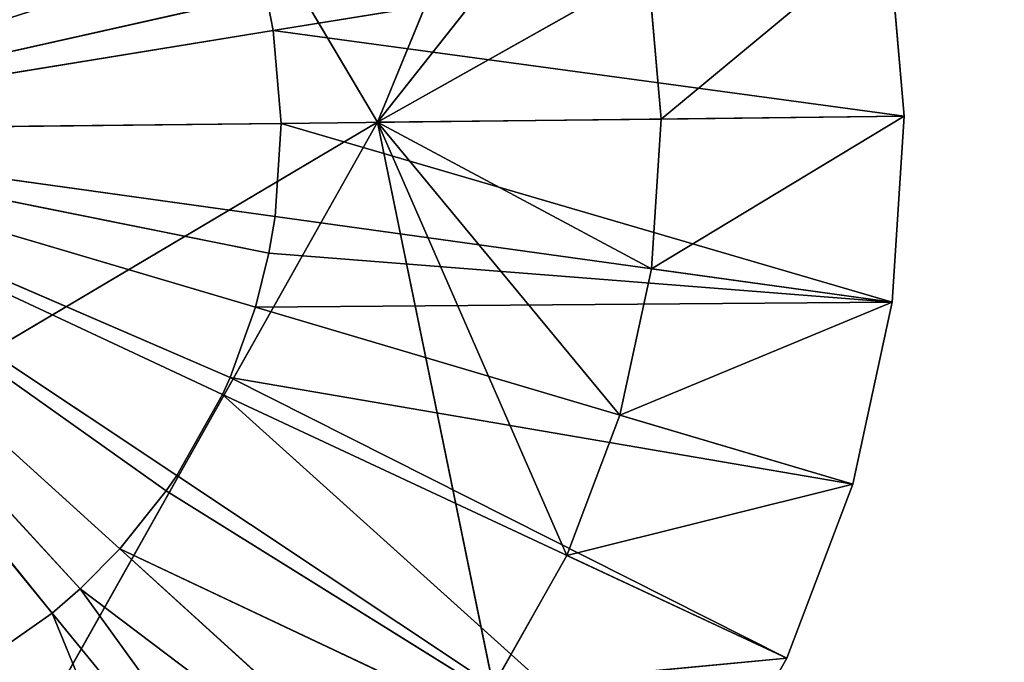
# Model space of a CAD drawing. Extents: x 202 to 257, y 0 to 134.
# Tile 462 of 491: x 229.75 to 231.33, y 128.22 to 129.25. Entities that reach past the tile are written whole.
import ezdxf

# ---------------------------------------------------------------- set-up
doc = ezdxf.new("R2010")
doc.units = 0
doc.header["$LTSCALE"] = 25.4
doc.layers.get('0').update_dxf_attribs({"color": 13, "linetype": 'CONTINUOUS'})

# ---------------------------------------------------------------- blocks, each defined once
blk = doc.blocks.new('MONO-I-KINKIET-7808-7840_S')
at = {"color": 250}
for p, q in [((27.8763, 29.4932, 122.7), (27.489, 30.439, 123.7)), ((27.8763, 29.4932, 122.7), (27.489, 30.439, 123.7)), ((27.8763, 29.4932, 122.7), (27.2439, 30.2678, 123.7)), ((27.8763, 29.4932, 122.7), (27.2439, 30.2678, 123.7)), ((27.8311, 29.454, 122.7), (27.2439, 30.2678, 123.7)), ((27.8311, 29.454, 122.7), (27.2439, 30.2678, 123.7)), ((27.8311, 29.454, 122.7), (27.0272, 30.062, 123.7)), ((27.8311, 29.454, 122.7), (27.0272, 30.062, 123.7)), ((27.7679, 29.3903, 122.7), (27.0272, 30.062, 123.7)), ((27.7679, 29.3903, 122.7), (27.0272, 30.062, 123.7)), ((26.8435, 29.8262, 130.4748), (26.697, 29.5657, 130.4748)), ((26.8435, 29.8262, 123.7), (26.697, 29.5657, 123.7)), ((26.697, 29.5657, 123.7), (26.8435, 29.8262, 130.4748)), ((26.697, 29.5657, 123.7), (26.8435, 29.8262, 130.4748)), ((26.8435, 29.8262, 130.4748), (26.697, 29.5657, 130.4748)), ((26.8435, 29.8262, 123.7), (26.697, 29.5657, 123.7)), ((26.8435, 29.8262, 123.7), (27.6028, 29.1421, 122.7)), ((26.8435, 29.8262, 123.7), (27.6028, 29.1421, 122.7)), ((26.8435, 29.8262, 123.7), (27.6761, 29.2724, 122.7)), ((27.7679, 29.3903, 122.7), (26.8435, 29.8262, 123.7)), ((27.7679, 29.3903, 122.7), (26.8435, 29.8262, 123.7)), ((27.693, 29.297, 122.7), (26.8435, 29.8262, 123.7)), ((27.693, 29.297, 122.7), (26.8435, 29.8262, 123.7)), ((26.8435, 29.8262, 123.7), (27.6761, 29.2724, 122.7)), ((29.0746, 29.725, 128.2), (27.354, 28.7053, 128.2)), ((29.0746, 29.725, 128.2), (27.354, 28.7053, 128.2)), ((27.354, 28.7053, 130.7), (27.92, 29.7118, 130.7)), ((27.354, 28.7053, 128.2), (27.92, 29.7118, 128.2)), ((27.92, 29.7118, 128.2), (27.354, 28.7053, 130.7)), ((27.92, 29.7118, 128.2), (27.354, 28.7053, 130.7)), ((27.354, 28.7053, 130.7), (27.92, 29.7118, 130.7)), ((27.354, 28.7053, 128.2), (27.92, 29.7118, 128.2)), ((27.1682, 29.6102, 130.7), (26.697, 29.5657, 130.4748)), ((27.1682, 29.6102, 130.7), (26.697, 29.5657, 130.4748)), ((27.1682, 29.6102, 130.7), (27.0502, 29.4005, 130.7)), ((27.1682, 29.6102, 130.7), (27.0502, 29.4005, 130.7)), ((27.1682, 29.6102, 130.7), (27.354, 28.7053, 130.7)), ((27.1682, 29.6102, 130.7), (27.354, 28.7053, 130.7)), ((27.9988, 29.5788, 122.7), (27.8763, 29.4932, 122.7)), ((27.9988, 29.5788, 122.7), (27.8763, 29.4932, 122.7)), ((26.697, 29.5657, 130.4748), (26.5909, 29.2862, 130.4748)), ((26.697, 29.5657, 123.7), (26.5909, 29.2862, 123.7)), ((26.5909, 29.2862, 123.7), (26.697, 29.5657, 130.4748)), ((26.5909, 29.2862, 123.7), (26.697, 29.5657, 130.4748)), ((26.697, 29.5657, 130.4748), (26.5909, 29.2862, 130.4748)), ((26.697, 29.5657, 123.7), (26.5909, 29.2862, 123.7)), ((27.0502, 29.4005, 130.7), (26.697, 29.5657, 130.4748)), ((27.0502, 29.4005, 130.7), (26.697, 29.5657, 130.4748)), ((26.697, 29.5657, 123.7), (26.697, 29.5657, 130.4748)), ((26.697, 29.5657, 123.7), (26.697, 29.5657, 130.4748)), ((26.697, 29.5657, 123.7), (27.5905, 29.1148, 122.7)), ((26.697, 29.5657, 123.7), (27.5905, 29.1148, 122.7)), ((26.697, 29.5657, 123.7), (27.6028, 29.1421, 122.7)), ((26.697, 29.5657, 123.7), (27.6028, 29.1421, 122.7)), ((27.8763, 29.4932, 122.7), (27.8311, 29.454, 122.7)), ((27.8763, 29.4932, 122.7), (27.8311, 29.454, 122.7)), ((28.5087, 28.7185, 123.2773), (27.8763, 29.4932, 122.7)), ((28.5087, 28.7185, 123.2773), (27.8763, 29.4932, 122.7)), ((27.8311, 29.454, 122.7), (27.7679, 29.3903, 122.7)), ((27.8311, 29.454, 122.7), (27.7679, 29.3903, 122.7)), ((27.8311, 29.454, 122.7), (28.5087, 28.7185, 123.2773)), ((27.8311, 29.454, 122.7), (28.5087, 28.7185, 123.2773)), ((27.0502, 29.4005, 130.7), (26.5909, 29.2862, 130.4748)), ((27.0502, 29.4005, 130.7), (26.5909, 29.2862, 130.4748)), ((27.0502, 29.4005, 130.7), (26.9649, 29.1755, 130.7)), ((27.0502, 29.4005, 130.7), (26.9649, 29.1755, 130.7)), ((27.0502, 29.4005, 130.7), (27.354, 28.7053, 130.7)), ((27.0502, 29.4005, 130.7), (27.354, 28.7053, 130.7)), ((27.7679, 29.3903, 122.7), (27.693, 29.297, 122.7)), ((27.7679, 29.3903, 122.7), (27.693, 29.297, 122.7)), ((28.5087, 28.7185, 123.2773), (27.7679, 29.3903, 122.7)), ((28.5087, 28.7185, 123.2773), (27.7679, 29.3903, 122.7)), ((27.693, 29.297, 122.7), (27.6761, 29.2724, 122.7)), ((27.693, 29.297, 122.7), (27.6761, 29.2724, 122.7)), ((27.693, 29.297, 122.7), (28.5087, 28.7185, 123.2773)), ((27.693, 29.297, 122.7), (28.5087, 28.7185, 123.2773)), ((26.5909, 29.2862, 130.4748), (26.5277, 28.994, 130.4748)), ((26.5909, 29.2862, 123.7), (26.5277, 28.994, 123.7)), ((26.5277, 28.994, 123.7), (26.5909, 29.2862, 130.4748)), ((26.5277, 28.994, 123.7), (26.5909, 29.2862, 130.4748)), ((26.5909, 29.2862, 130.4748), (26.5277, 28.994, 130.4748)), ((26.5909, 29.2862, 123.7), (26.5277, 28.994, 123.7)), ((26.9649, 29.1755, 130.7), (26.5909, 29.2862, 130.4748)), ((26.9649, 29.1755, 130.7), (26.5909, 29.2862, 130.4748)), ((26.5909, 29.2862, 123.7), (26.5909, 29.2862, 130.4748)), ((26.5909, 29.2862, 123.7), (26.5909, 29.2862, 130.4748)), ((26.5909, 29.2862, 123.7), (27.5498, 29.0023, 122.7)), ((26.5909, 29.2862, 123.7), (27.5498, 29.0023, 122.7)), ((26.5909, 29.2862, 123.7), (27.5905, 29.1148, 122.7)), ((26.5909, 29.2862, 123.7), (27.5905, 29.1148, 122.7)), ((27.6761, 29.2724, 122.7), (27.6028, 29.1421, 122.7)), ((27.6761, 29.2724, 122.7), (27.6028, 29.1421, 122.7)), ((28.5087, 28.7185, 123.2773), (27.6761, 29.2724, 122.7)), ((28.5087, 28.7185, 123.2773), (27.6761, 29.2724, 122.7)), ((26.9649, 29.1755, 130.7), (26.5277, 28.994, 130.4748)), ((26.9649, 29.1755, 130.7), (26.5277, 28.994, 130.4748)), ((26.9649, 29.1755, 130.7), (26.914, 28.9403, 130.7)), ((26.9649, 29.1755, 130.7), (26.914, 28.9403, 130.7)), ((27.354, 28.7053, 130.7), (26.9649, 29.1755, 130.7)), ((27.354, 28.7053, 130.7), (26.9649, 29.1755, 130.7)), ((27.6028, 29.1421, 122.7), (27.5905, 29.1148, 122.7)), ((27.6028, 29.1421, 122.7), (27.5905, 29.1148, 122.7)), ((28.5087, 28.7185, 123.2773), (27.6028, 29.1421, 122.7)), ((28.5087, 28.7185, 123.2773), (27.6028, 29.1421, 122.7)), ((27.5905, 29.1148, 122.7), (27.5498, 29.0023, 122.7)), ((27.5905, 29.1148, 122.7), (27.5498, 29.0023, 122.7)), ((27.5905, 29.1148, 122.7), (28.5087, 28.7185, 123.2773)), ((27.5905, 29.1148, 122.7), (28.5087, 28.7185, 123.2773)), ((26.5277, 28.994, 123.7), (27.5498, 29.0023, 122.7)), ((26.5277, 28.994, 123.7), (27.5498, 29.0023, 122.7)), ((27.5498, 29.0023, 122.7), (27.5282, 28.9152, 122.7)), ((27.5498, 29.0023, 122.7), (27.5282, 28.9152, 122.7)), ((28.5087, 28.7185, 123.2773), (27.5498, 29.0023, 122.7)), ((28.5087, 28.7185, 123.2773), (27.5498, 29.0023, 122.7)), ((26.5277, 28.994, 130.4748), (26.5088, 28.6957, 130.4748)), ((26.5277, 28.994, 123.7), (26.5088, 28.6957, 123.7)), ((26.5088, 28.6957, 123.7), (26.5277, 28.994, 130.4748)), ((26.5088, 28.6957, 123.7), (26.5277, 28.994, 130.4748)), ((26.5277, 28.994, 130.4748), (26.5088, 28.6957, 130.4748)), ((26.5277, 28.994, 123.7), (26.5088, 28.6957, 123.7)), ((26.914, 28.9403, 130.7), (26.5277, 28.994, 130.4748)), ((26.914, 28.9403, 130.7), (26.5277, 28.994, 130.4748)), ((26.5277, 28.994, 123.7), (26.5277, 28.994, 130.4748)), ((26.5277, 28.994, 123.7), (26.5277, 28.994, 130.4748)), ((27.5182, 28.8563, 122.7), (26.5277, 28.994, 123.7)), ((26.5277, 28.994, 123.7), (27.5282, 28.9152, 122.7)), ((27.5182, 28.8563, 122.7), (26.5277, 28.994, 123.7)), ((27.5087, 28.7071, 122.7), (26.5277, 28.994, 123.7)), ((27.5087, 28.7071, 122.7), (26.5277, 28.994, 123.7)), ((26.5277, 28.994, 123.7), (27.5282, 28.9152, 122.7)), ((26.914, 28.9403, 130.7), (26.5088, 28.6957, 130.4748)), ((26.914, 28.9403, 130.7), (26.5088, 28.6957, 130.4748)), ((26.914, 28.9403, 130.7), (26.8988, 28.7002, 130.7)), ((26.914, 28.9403, 130.7), (26.8988, 28.7002, 130.7)), ((26.914, 28.9403, 130.7), (27.354, 28.7053, 130.7)), ((26.914, 28.9403, 130.7), (27.354, 28.7053, 130.7)), ((27.5282, 28.9152, 122.7), (27.5182, 28.8563, 122.7)), ((27.5282, 28.9152, 122.7), (27.5182, 28.8563, 122.7)), ((27.5282, 28.9152, 122.7), (28.5087, 28.7185, 123.2773)), ((27.5282, 28.9152, 122.7), (28.5087, 28.7185, 123.2773)), ((27.5182, 28.8563, 122.7), (27.5087, 28.7071, 122.7)), ((27.5182, 28.8563, 122.7), (27.5087, 28.7071, 122.7)), ((28.5087, 28.7185, 123.2773), (27.5182, 28.8563, 122.7)), ((28.5087, 28.7185, 123.2773), (27.5182, 28.8563, 122.7)), ((27.5087, 28.7071, 122.7), (28.5087, 28.7185, 123.2773)), ((27.5087, 28.7071, 122.7), (28.5087, 28.7185, 123.2773)), ((28.5087, 28.7185, 123.2773), (27.5216, 28.5582, 122.7)), ((28.5087, 28.7185, 123.2773), (27.5216, 28.5582, 122.7)), ((27.5329, 28.4994, 122.7), (28.5087, 28.7185, 123.2773)), ((27.5329, 28.4994, 122.7), (28.5087, 28.7185, 123.2773)), ((27.5087, 28.7071, 122.7), (26.5088, 28.6957, 123.7)), ((27.5087, 28.7071, 122.7), (26.5088, 28.6957, 123.7)), ((26.8988, 28.7002, 130.7), (27.354, 28.7053, 130.7)), ((26.8988, 28.7002, 130.7), (27.354, 28.7053, 130.7)), ((26.9195, 28.4604, 130.7), (27.354, 28.7053, 130.7)), ((26.9195, 28.4604, 130.7), (27.354, 28.7053, 130.7)), ((26.9757, 28.2264, 130.7), (27.354, 28.7053, 130.7)), ((26.9757, 28.2264, 130.7), (27.354, 28.7053, 130.7)), ((27.0661, 28.0035, 130.7), (27.354, 28.7053, 130.7)), ((27.0661, 28.0035, 130.7), (27.354, 28.7053, 130.7)), ((27.9427, 27.712, 130.7), (27.354, 28.7053, 130.7)), ((27.9427, 27.712, 128.2), (27.354, 28.7053, 128.2)), ((27.354, 28.7053, 128.2), (27.9427, 27.712, 130.7)), ((27.354, 28.7053, 128.2), (27.9427, 27.712, 130.7)), ((27.354, 28.7053, 128.2), (27.354, 28.7053, 130.7)), ((27.9427, 27.712, 130.7), (27.354, 28.7053, 130.7)), ((27.354, 28.7053, 128.2), (27.354, 28.7053, 130.7)), ((27.9427, 27.712, 128.2), (27.354, 28.7053, 128.2)), ((27.5087, 28.7071, 122.7), (27.5216, 28.5582, 122.7)), ((27.5087, 28.7071, 122.7), (27.5216, 28.5582, 122.7)), ((26.8988, 28.7002, 130.7), (26.5088, 28.6957, 130.4748)), ((26.8988, 28.7002, 130.7), (26.5088, 28.6957, 130.4748)), ((26.5088, 28.6957, 130.4748), (26.5345, 28.3979, 130.4748)), ((26.5088, 28.6957, 123.7), (26.5088, 28.6957, 130.4748)), ((26.5088, 28.6957, 123.7), (26.5088, 28.6957, 130.4748)), ((26.5088, 28.6957, 123.7), (26.5345, 28.3979, 123.7)), ((26.5345, 28.3979, 123.7), (26.5088, 28.6957, 130.4748)), ((26.5345, 28.3979, 123.7), (26.5088, 28.6957, 130.4748)), ((26.5088, 28.6957, 130.4748), (26.5345, 28.3979, 130.4748)), ((27.5216, 28.5582, 122.7), (26.5088, 28.6957, 123.7)), ((27.5216, 28.5582, 122.7), (26.5088, 28.6957, 123.7)), ((26.5088, 28.6957, 123.7), (26.5345, 28.3979, 123.7)), ((26.8988, 28.7002, 130.7), (26.5345, 28.3979, 130.4748)), ((26.8988, 28.7002, 130.7), (26.5345, 28.3979, 130.4748)), ((26.8988, 28.7002, 130.7), (26.9195, 28.4604, 130.7)), ((26.8988, 28.7002, 130.7), (26.9195, 28.4604, 130.7)), ((27.5216, 28.5582, 122.7), (26.5345, 28.3979, 123.7)), ((27.5216, 28.5582, 122.7), (26.5345, 28.3979, 123.7)), ((27.5216, 28.5582, 122.7), (27.5329, 28.4994, 122.7)), ((27.5216, 28.5582, 122.7), (27.5329, 28.4994, 122.7))]:
    blk.add_line(p, q, dxfattribs=at)
at = {"color": 7}
mesh = blk.add_polyface(dxfattribs=at)
corners = [(47.7087, 42.4185, 0.7), (47.7087, 24.2185, 0.7), (9.3087, 24.2185, 0.7)]
mesh.append_faces([[corners[k] for k in face] for face in [(0, 1, 2)]], dxfattribs={"color": 7})
mesh = blk.add_polyface(dxfattribs=at)
corners = [(47.7087, 42.4185, 0.7), (9.3087, 24.2185, 0.7), (9.3087, 42.4185, 0.7)]
mesh.append_faces([[corners[k] for k in face] for face in [(0, 1, 2)]], dxfattribs={"color": 7})
mesh = blk.add_polyface(dxfattribs=at)
corners = [(47.7087, 42.4185, 1.7), (9.3087, 42.4185, 1.7), (47.7087, 24.2185, 1.7)]
mesh.append_faces([[corners[k] for k in face] for face in [(0, 1, 2)]], dxfattribs={"color": 7})
mesh = blk.add_polyface(dxfattribs=at)
corners = [(47.7087, 24.2185, 1.7), (9.3087, 42.4185, 1.7), (9.3087, 24.2185, 1.7)]
mesh.append_faces([[corners[k] for k in face] for face in [(0, 1, 2)]], dxfattribs={"color": 7})
mesh = blk.add_polyface(dxfattribs=at)
corners = [(27.8763, 29.4932, 122.7), (27.2439, 30.2678, 123.7), (27.489, 30.439, 123.7)]
mesh.append_faces([[corners[k] for k in face] for face in [(0, 1, 2)]], dxfattribs={"color": 7})
mesh = blk.add_polyface(dxfattribs=at)
corners = [(27.9988, 29.5788, 122.7), (27.8763, 29.4932, 122.7), (27.489, 30.439, 123.7)]
mesh.append_faces([[corners[k] for k in face] for face in [(0, 1, 2)]], dxfattribs={"color": 7})
mesh = blk.add_polyface(dxfattribs=at)
corners = [(27.8311, 29.454, 122.7), (27.0272, 30.062, 123.7), (27.2439, 30.2678, 123.7)]
mesh.append_faces([[corners[k] for k in face] for face in [(0, 1, 2)]], dxfattribs={"color": 7})
mesh = blk.add_polyface(dxfattribs=at)
corners = [(27.8763, 29.4932, 122.7), (27.8311, 29.454, 122.7), (27.2439, 30.2678, 123.7)]
mesh.append_faces([[corners[k] for k in face] for face in [(0, 1, 2)]], dxfattribs={"color": 7})
mesh = blk.add_polyface(dxfattribs=at)
corners = [(27.7679, 29.3903, 122.7), (26.8435, 29.8262, 123.7), (27.0272, 30.062, 123.7)]
mesh.append_faces([[corners[k] for k in face] for face in [(0, 1, 2)]], dxfattribs={"color": 7})
mesh = blk.add_polyface(dxfattribs=at)
corners = [(27.8311, 29.454, 122.7), (27.7679, 29.3903, 122.7), (27.0272, 30.062, 123.7)]
mesh.append_faces([[corners[k] for k in face] for face in [(0, 1, 2)]], dxfattribs={"color": 7})
mesh = blk.add_polyface(dxfattribs=at)
corners = [(27.1682, 29.6102, 130.7), (26.8435, 29.8262, 130.4748), (26.697, 29.5657, 130.4748)]
mesh.append_faces([[corners[k] for k in face] for face in [(0, 1, 2)]], dxfattribs={"color": 7})
mesh = blk.add_polyface(dxfattribs=at)
corners = [(26.8435, 29.8262, 123.7), (26.697, 29.5657, 123.7), (26.8435, 29.8262, 130.4748)]
mesh.append_faces([[corners[k] for k in face] for face in [(0, 1, 2)]], dxfattribs={"color": 7})
mesh = blk.add_polyface(dxfattribs=at)
corners = [(26.8435, 29.8262, 130.4748), (26.697, 29.5657, 123.7), (26.697, 29.5657, 130.4748)]
mesh.append_faces([[corners[k] for k in face] for face in [(0, 1, 2)]], dxfattribs={"color": 7})
mesh = blk.add_polyface(dxfattribs=at)
corners = [(27.6028, 29.1421, 122.7), (26.697, 29.5657, 123.7), (26.8435, 29.8262, 123.7)]
mesh.append_faces([[corners[k] for k in face] for face in [(0, 1, 2)]], dxfattribs={"color": 7})
mesh = blk.add_polyface(dxfattribs=at)
corners = [(27.6761, 29.2724, 122.7), (27.6028, 29.1421, 122.7), (26.8435, 29.8262, 123.7)]
mesh.append_faces([[corners[k] for k in face] for face in [(0, 1, 2)]], dxfattribs={"color": 7})
mesh = blk.add_polyface(dxfattribs=at)
corners = [(27.7679, 29.3903, 122.7), (27.693, 29.297, 122.7), (26.8435, 29.8262, 123.7)]
mesh.append_faces([[corners[k] for k in face] for face in [(0, 1, 2)]], dxfattribs={"color": 7})
mesh = blk.add_polyface(dxfattribs=at)
corners = [(27.693, 29.297, 122.7), (27.6761, 29.2724, 122.7), (26.8435, 29.8262, 123.7)]
mesh.append_faces([[corners[k] for k in face] for face in [(0, 1, 2)]], dxfattribs={"color": 7})
mesh = blk.add_polyface(dxfattribs=at)
corners = [(29.0746, 29.725, 128.2), (27.354, 28.7053, 128.2), (27.9427, 27.712, 128.2)]
mesh.append_faces([[corners[k] for k in face] for face in [(0, 1, 2)]], dxfattribs={"color": 7})
mesh = blk.add_polyface(dxfattribs=at)
corners = [(29.0746, 29.725, 128.2), (27.92, 29.7118, 128.2), (27.354, 28.7053, 128.2)]
mesh.append_faces([[corners[k] for k in face] for face in [(0, 1, 2)]], dxfattribs={"color": 7})
mesh = blk.add_polyface(dxfattribs=at)
corners = [(27.92, 29.7118, 130.7), (27.1682, 29.6102, 130.7), (27.354, 28.7053, 130.7)]
mesh.append_faces([[corners[k] for k in face] for face in [(0, 1, 2)]], dxfattribs={"color": 7})
mesh = blk.add_polyface(dxfattribs=at)
corners = [(27.92, 29.7118, 128.2), (27.354, 28.7053, 130.7), (27.354, 28.7053, 128.2)]
mesh.append_faces([[corners[k] for k in face] for face in [(0, 1, 2)]], dxfattribs={"color": 7})
mesh = blk.add_polyface(dxfattribs=at)
corners = [(27.92, 29.7118, 130.7), (27.354, 28.7053, 130.7), (27.92, 29.7118, 128.2)]
mesh.append_faces([[corners[k] for k in face] for face in [(0, 1, 2)]], dxfattribs={"color": 7})
mesh = blk.add_polyface(dxfattribs=at)
corners = [(27.1682, 29.6102, 130.7), (26.697, 29.5657, 130.4748), (27.0502, 29.4005, 130.7)]
mesh.append_faces([[corners[k] for k in face] for face in [(0, 1, 2)]], dxfattribs={"color": 7})
mesh = blk.add_polyface(dxfattribs=at)
corners = [(27.354, 28.7053, 130.7), (27.1682, 29.6102, 130.7), (27.0502, 29.4005, 130.7)]
mesh.append_faces([[corners[k] for k in face] for face in [(0, 1, 2)]], dxfattribs={"color": 7})
mesh = blk.add_polyface(dxfattribs=at)
corners = [(28.5087, 28.7185, 123.2773), (27.8763, 29.4932, 122.7), (27.9988, 29.5788, 122.7)]
mesh.append_faces([[corners[k] for k in face] for face in [(0, 1, 2)]], dxfattribs={"color": 7})
mesh = blk.add_polyface(dxfattribs=at)
corners = [(27.0502, 29.4005, 130.7), (26.697, 29.5657, 130.4748), (26.5909, 29.2862, 130.4748)]
mesh.append_faces([[corners[k] for k in face] for face in [(0, 1, 2)]], dxfattribs={"color": 7})
mesh = blk.add_polyface(dxfattribs=at)
corners = [(26.697, 29.5657, 123.7), (26.5909, 29.2862, 123.7), (26.697, 29.5657, 130.4748)]
mesh.append_faces([[corners[k] for k in face] for face in [(0, 1, 2)]], dxfattribs={"color": 7})
mesh = blk.add_polyface(dxfattribs=at)
corners = [(26.697, 29.5657, 130.4748), (26.5909, 29.2862, 123.7), (26.5909, 29.2862, 130.4748)]
mesh.append_faces([[corners[k] for k in face] for face in [(0, 1, 2)]], dxfattribs={"color": 7})
mesh = blk.add_polyface(dxfattribs=at)
corners = [(27.5905, 29.1148, 122.7), (26.5909, 29.2862, 123.7), (26.697, 29.5657, 123.7)]
mesh.append_faces([[corners[k] for k in face] for face in [(0, 1, 2)]], dxfattribs={"color": 7})
mesh = blk.add_polyface(dxfattribs=at)
corners = [(27.6028, 29.1421, 122.7), (27.5905, 29.1148, 122.7), (26.697, 29.5657, 123.7)]
mesh.append_faces([[corners[k] for k in face] for face in [(0, 1, 2)]], dxfattribs={"color": 7})
mesh = blk.add_polyface(dxfattribs=at)
corners = [(28.5087, 28.7185, 123.2773), (27.8311, 29.454, 122.7), (27.8763, 29.4932, 122.7)]
mesh.append_faces([[corners[k] for k in face] for face in [(0, 1, 2)]], dxfattribs={"color": 7})
mesh = blk.add_polyface(dxfattribs=at)
corners = [(28.5087, 28.7185, 123.2773), (27.7679, 29.3903, 122.7), (27.8311, 29.454, 122.7)]
mesh.append_faces([[corners[k] for k in face] for face in [(0, 1, 2)]], dxfattribs={"color": 7})
mesh = blk.add_polyface(dxfattribs=at)
corners = [(27.0502, 29.4005, 130.7), (26.5909, 29.2862, 130.4748), (26.9649, 29.1755, 130.7)]
mesh.append_faces([[corners[k] for k in face] for face in [(0, 1, 2)]], dxfattribs={"color": 7})
mesh = blk.add_polyface(dxfattribs=at)
corners = [(27.354, 28.7053, 130.7), (27.0502, 29.4005, 130.7), (26.9649, 29.1755, 130.7)]
mesh.append_faces([[corners[k] for k in face] for face in [(0, 1, 2)]], dxfattribs={"color": 7})
mesh = blk.add_polyface(dxfattribs=at)
corners = [(28.5087, 28.7185, 123.2773), (27.693, 29.297, 122.7), (27.7679, 29.3903, 122.7)]
mesh.append_faces([[corners[k] for k in face] for face in [(0, 1, 2)]], dxfattribs={"color": 7})
mesh = blk.add_polyface(dxfattribs=at)
corners = [(28.5087, 28.7185, 123.2773), (27.6761, 29.2724, 122.7), (27.693, 29.297, 122.7)]
mesh.append_faces([[corners[k] for k in face] for face in [(0, 1, 2)]], dxfattribs={"color": 7})
mesh = blk.add_polyface(dxfattribs=at)
corners = [(26.9649, 29.1755, 130.7), (26.5909, 29.2862, 130.4748), (26.5277, 28.994, 130.4748)]
mesh.append_faces([[corners[k] for k in face] for face in [(0, 1, 2)]], dxfattribs={"color": 7})
mesh = blk.add_polyface(dxfattribs=at)
corners = [(26.5909, 29.2862, 123.7), (26.5277, 28.994, 123.7), (26.5909, 29.2862, 130.4748)]
mesh.append_faces([[corners[k] for k in face] for face in [(0, 1, 2)]], dxfattribs={"color": 7})
mesh = blk.add_polyface(dxfattribs=at)
corners = [(26.5909, 29.2862, 130.4748), (26.5277, 28.994, 123.7), (26.5277, 28.994, 130.4748)]
mesh.append_faces([[corners[k] for k in face] for face in [(0, 1, 2)]], dxfattribs={"color": 7})
mesh = blk.add_polyface(dxfattribs=at)
corners = [(27.5498, 29.0023, 122.7), (26.5277, 28.994, 123.7), (26.5909, 29.2862, 123.7)]
mesh.append_faces([[corners[k] for k in face] for face in [(0, 1, 2)]], dxfattribs={"color": 7})
mesh = blk.add_polyface(dxfattribs=at)
corners = [(27.5905, 29.1148, 122.7), (27.5498, 29.0023, 122.7), (26.5909, 29.2862, 123.7)]
mesh.append_faces([[corners[k] for k in face] for face in [(0, 1, 2)]], dxfattribs={"color": 7})
mesh = blk.add_polyface(dxfattribs=at)
corners = [(28.5087, 28.7185, 123.2773), (27.6028, 29.1421, 122.7), (27.6761, 29.2724, 122.7)]
mesh.append_faces([[corners[k] for k in face] for face in [(0, 1, 2)]], dxfattribs={"color": 7})
mesh = blk.add_polyface(dxfattribs=at)
corners = [(26.9649, 29.1755, 130.7), (26.5277, 28.994, 130.4748), (26.914, 28.9403, 130.7)]
mesh.append_faces([[corners[k] for k in face] for face in [(0, 1, 2)]], dxfattribs={"color": 7})
mesh = blk.add_polyface(dxfattribs=at)
corners = [(27.354, 28.7053, 130.7), (26.9649, 29.1755, 130.7), (26.914, 28.9403, 130.7)]
mesh.append_faces([[corners[k] for k in face] for face in [(0, 1, 2)]], dxfattribs={"color": 7})
mesh = blk.add_polyface(dxfattribs=at)
corners = [(28.5087, 28.7185, 123.2773), (27.5905, 29.1148, 122.7), (27.6028, 29.1421, 122.7)]
mesh.append_faces([[corners[k] for k in face] for face in [(0, 1, 2)]], dxfattribs={"color": 7})
mesh = blk.add_polyface(dxfattribs=at)
corners = [(28.5087, 28.7185, 123.2773), (27.5498, 29.0023, 122.7), (27.5905, 29.1148, 122.7)]
mesh.append_faces([[corners[k] for k in face] for face in [(0, 1, 2)]], dxfattribs={"color": 7})
mesh = blk.add_polyface(dxfattribs=at)
corners = [(27.5498, 29.0023, 122.7), (27.5282, 28.9152, 122.7), (26.5277, 28.994, 123.7)]
mesh.append_faces([[corners[k] for k in face] for face in [(0, 1, 2)]], dxfattribs={"color": 7})
mesh = blk.add_polyface(dxfattribs=at)
corners = [(28.5087, 28.7185, 123.2773), (27.5282, 28.9152, 122.7), (27.5498, 29.0023, 122.7)]
mesh.append_faces([[corners[k] for k in face] for face in [(0, 1, 2)]], dxfattribs={"color": 7})
mesh = blk.add_polyface(dxfattribs=at)
corners = [(26.914, 28.9403, 130.7), (26.5277, 28.994, 130.4748), (26.5088, 28.6957, 130.4748)]
mesh.append_faces([[corners[k] for k in face] for face in [(0, 1, 2)]], dxfattribs={"color": 7})
mesh = blk.add_polyface(dxfattribs=at)
corners = [(26.5277, 28.994, 123.7), (26.5088, 28.6957, 123.7), (26.5277, 28.994, 130.4748)]
mesh.append_faces([[corners[k] for k in face] for face in [(0, 1, 2)]], dxfattribs={"color": 7})
mesh = blk.add_polyface(dxfattribs=at)
corners = [(26.5277, 28.994, 130.4748), (26.5088, 28.6957, 123.7), (26.5088, 28.6957, 130.4748)]
mesh.append_faces([[corners[k] for k in face] for face in [(0, 1, 2)]], dxfattribs={"color": 7})
mesh = blk.add_polyface(dxfattribs=at)
corners = [(26.5277, 28.994, 123.7), (27.5087, 28.7071, 122.7), (26.5088, 28.6957, 123.7)]
mesh.append_faces([[corners[k] for k in face] for face in [(0, 1, 2)]], dxfattribs={"color": 7})
mesh = blk.add_polyface(dxfattribs=at)
corners = [(27.5282, 28.9152, 122.7), (27.5182, 28.8563, 122.7), (26.5277, 28.994, 123.7)]
mesh.append_faces([[corners[k] for k in face] for face in [(0, 1, 2)]], dxfattribs={"color": 7})
mesh = blk.add_polyface(dxfattribs=at)
corners = [(26.5277, 28.994, 123.7), (27.5182, 28.8563, 122.7), (27.5087, 28.7071, 122.7)]
mesh.append_faces([[corners[k] for k in face] for face in [(0, 1, 2)]], dxfattribs={"color": 7})
mesh = blk.add_polyface(dxfattribs=at)
corners = [(26.914, 28.9403, 130.7), (26.5088, 28.6957, 130.4748), (26.8988, 28.7002, 130.7)]
mesh.append_faces([[corners[k] for k in face] for face in [(0, 1, 2)]], dxfattribs={"color": 7})
mesh = blk.add_polyface(dxfattribs=at)
corners = [(27.354, 28.7053, 130.7), (26.914, 28.9403, 130.7), (26.8988, 28.7002, 130.7)]
mesh.append_faces([[corners[k] for k in face] for face in [(0, 1, 2)]], dxfattribs={"color": 7})
mesh = blk.add_polyface(dxfattribs=at)
corners = [(28.5087, 28.7185, 123.2773), (27.5182, 28.8563, 122.7), (27.5282, 28.9152, 122.7)]
mesh.append_faces([[corners[k] for k in face] for face in [(0, 1, 2)]], dxfattribs={"color": 7})
mesh = blk.add_polyface(dxfattribs=at)
corners = [(28.5087, 28.7185, 123.2773), (27.5087, 28.7071, 122.7), (27.5182, 28.8563, 122.7)]
mesh.append_faces([[corners[k] for k in face] for face in [(0, 1, 2)]], dxfattribs={"color": 7})
mesh = blk.add_polyface(dxfattribs=at)
corners = [(28.5087, 28.7185, 123.2773), (27.5216, 28.5582, 122.7), (27.5087, 28.7071, 122.7)]
mesh.append_faces([[corners[k] for k in face] for face in [(0, 1, 2)]], dxfattribs={"color": 7})
mesh = blk.add_polyface(dxfattribs=at)
corners = [(28.5087, 28.7185, 123.2773), (27.5329, 28.4994, 122.7), (27.5216, 28.5582, 122.7)]
mesh.append_faces([[corners[k] for k in face] for face in [(0, 1, 2)]], dxfattribs={"color": 7})
mesh = blk.add_polyface(dxfattribs=at)
corners = [(28.5087, 28.7185, 123.2773), (27.5565, 28.4129, 122.7), (27.5329, 28.4994, 122.7)]
mesh.append_faces([[corners[k] for k in face] for face in [(0, 1, 2)]], dxfattribs={"color": 7})
mesh = blk.add_polyface(dxfattribs=at)
corners = [(28.5087, 28.7185, 123.2773), (27.5998, 28.3014, 122.7), (27.5565, 28.4129, 122.7)]
mesh.append_faces([[corners[k] for k in face] for face in [(0, 1, 2)]], dxfattribs={"color": 7})
mesh = blk.add_polyface(dxfattribs=at)
corners = [(28.5087, 28.7185, 123.2773), (27.6127, 28.2744, 122.7), (27.5998, 28.3014, 122.7)]
mesh.append_faces([[corners[k] for k in face] for face in [(0, 1, 2)]], dxfattribs={"color": 7})
mesh = blk.add_polyface(dxfattribs=at)
corners = [(28.5087, 28.7185, 123.2773), (27.6889, 28.1458, 122.7), (27.6127, 28.2744, 122.7)]
mesh.append_faces([[corners[k] for k in face] for face in [(0, 1, 2)]], dxfattribs={"color": 7})
mesh = blk.add_polyface(dxfattribs=at)
corners = [(28.5087, 28.7185, 123.2773), (27.7064, 28.1215, 122.7), (27.6889, 28.1458, 122.7)]
mesh.append_faces([[corners[k] for k in face] for face in [(0, 1, 2)]], dxfattribs={"color": 7})
mesh = blk.add_polyface(dxfattribs=at)
corners = [(28.5087, 28.7185, 123.2773), (27.7834, 28.03, 122.7), (27.7064, 28.1215, 122.7)]
mesh.append_faces([[corners[k] for k in face] for face in [(0, 1, 2)]], dxfattribs={"color": 7})
mesh = blk.add_polyface(dxfattribs=at)
corners = [(28.5087, 28.7185, 123.2773), (27.848, 27.9678, 122.7), (27.7834, 28.03, 122.7)]
mesh.append_faces([[corners[k] for k in face] for face in [(0, 1, 2)]], dxfattribs={"color": 7})
mesh = blk.add_polyface(dxfattribs=at)
corners = [(28.5087, 28.7185, 123.2773), (27.8941, 27.9296, 122.7), (27.848, 27.9678, 122.7)]
mesh.append_faces([[corners[k] for k in face] for face in [(0, 1, 2)]], dxfattribs={"color": 7})
mesh = blk.add_polyface(dxfattribs=at)
corners = [(28.5087, 28.7185, 123.2773), (28.0185, 27.8468, 122.7), (27.8941, 27.9296, 122.7)]
mesh.append_faces([[corners[k] for k in face] for face in [(0, 1, 2)]], dxfattribs={"color": 7})
mesh = blk.add_polyface(dxfattribs=at)
corners = [(27.5216, 28.5582, 122.7), (26.5088, 28.6957, 123.7), (27.5087, 28.7071, 122.7)]
mesh.append_faces([[corners[k] for k in face] for face in [(0, 1, 2)]], dxfattribs={"color": 7})
mesh = blk.add_polyface(dxfattribs=at)
corners = [(27.354, 28.7053, 130.7), (26.8988, 28.7002, 130.7), (26.9195, 28.4604, 130.7)]
mesh.append_faces([[corners[k] for k in face] for face in [(0, 1, 2)]], dxfattribs={"color": 7})
mesh = blk.add_polyface(dxfattribs=at)
corners = [(27.354, 28.7053, 130.7), (26.9195, 28.4604, 130.7), (26.9757, 28.2264, 130.7)]
mesh.append_faces([[corners[k] for k in face] for face in [(0, 1, 2)]], dxfattribs={"color": 7})
mesh = blk.add_polyface(dxfattribs=at)
corners = [(27.354, 28.7053, 130.7), (26.9757, 28.2264, 130.7), (27.0661, 28.0035, 130.7)]
mesh.append_faces([[corners[k] for k in face] for face in [(0, 1, 2)]], dxfattribs={"color": 7})
mesh = blk.add_polyface(dxfattribs=at)
corners = [(27.9427, 27.712, 130.7), (27.354, 28.7053, 130.7), (27.0661, 28.0035, 130.7)]
mesh.append_faces([[corners[k] for k in face] for face in [(0, 1, 2)]], dxfattribs={"color": 7})
mesh = blk.add_polyface(dxfattribs=at)
corners = [(27.354, 28.7053, 128.2), (27.9427, 27.712, 130.7), (27.9427, 27.712, 128.2)]
mesh.append_faces([[corners[k] for k in face] for face in [(0, 1, 2)]], dxfattribs={"color": 7})
mesh = blk.add_polyface(dxfattribs=at)
corners = [(27.354, 28.7053, 130.7), (27.9427, 27.712, 130.7), (27.354, 28.7053, 128.2)]
mesh.append_faces([[corners[k] for k in face] for face in [(0, 1, 2)]], dxfattribs={"color": 7})
mesh = blk.add_polyface(dxfattribs=at)
corners = [(26.8988, 28.7002, 130.7), (26.5088, 28.6957, 130.4748), (26.5345, 28.3979, 130.4748)]
mesh.append_faces([[corners[k] for k in face] for face in [(0, 1, 2)]], dxfattribs={"color": 7})
mesh = blk.add_polyface(dxfattribs=at)
corners = [(26.5088, 28.6957, 123.7), (26.5345, 28.3979, 123.7), (26.5088, 28.6957, 130.4748)]
mesh.append_faces([[corners[k] for k in face] for face in [(0, 1, 2)]], dxfattribs={"color": 7})
mesh = blk.add_polyface(dxfattribs=at)
corners = [(26.5088, 28.6957, 130.4748), (26.5345, 28.3979, 123.7), (26.5345, 28.3979, 130.4748)]
mesh.append_faces([[corners[k] for k in face] for face in [(0, 1, 2)]], dxfattribs={"color": 7})
mesh = blk.add_polyface(dxfattribs=at)
corners = [(27.5216, 28.5582, 122.7), (26.5345, 28.3979, 123.7), (26.5088, 28.6957, 123.7)]
mesh.append_faces([[corners[k] for k in face] for face in [(0, 1, 2)]], dxfattribs={"color": 7})
mesh = blk.add_polyface(dxfattribs=at)
corners = [(26.9195, 28.4604, 130.7), (26.8988, 28.7002, 130.7), (26.5345, 28.3979, 130.4748)]
mesh.append_faces([[corners[k] for k in face] for face in [(0, 1, 2)]], dxfattribs={"color": 7})
mesh = blk.add_polyface(dxfattribs=at)
corners = [(27.5329, 28.4994, 122.7), (26.5345, 28.3979, 123.7), (27.5216, 28.5582, 122.7)]
mesh.append_faces([[corners[k] for k in face] for face in [(0, 1, 2)]], dxfattribs={"color": 7})

msp = doc.modelspace()

# ---------------------------------------------------------------- block references
at = {"color": 0, "rotation": 180}
msp.add_blockref('MONO-I-KINKIET-7808-7840_S', (257.6789, 157.7954, -1.2506), dxfattribs=at)

doc.saveas('drawing.dxf')
